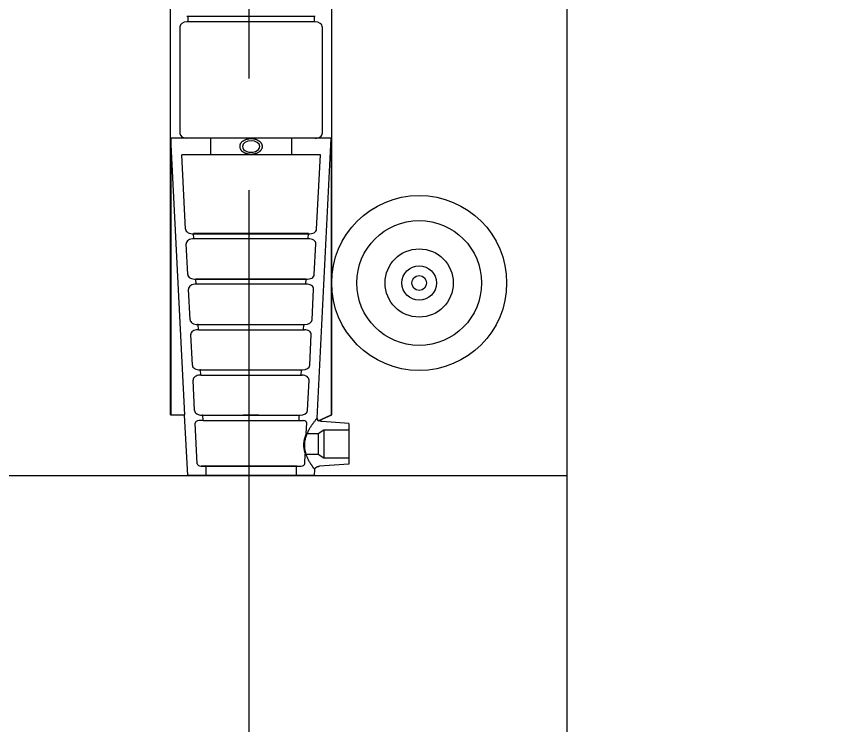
# Model space of a CAD drawing. Extents: x 641328 to 643024, y 298283 to 300065.
# Drawn here: x 641582.5 to 641589.75, y 299709.65 to 299715.82 of the extents above; entities that cross this region are included whole.
import ezdxf

# ---------------------------------------------------------------- set-up
doc = ezdxf.new("R2010")
doc.units = 0
doc.layers.add('2', color=7, linetype='Continuous')

msp = doc.modelspace()

# ---------------------------------------------------------------- linework, layer by layer
at = {"layer": '2'}
for p, q in [((641587.3002, 299649.8829), (641587.3002, 299732.3129)), ((641584.524, 299715.2808), (641584.524, 299723.0549)), ((641583.8377, 299712.3466), (641583.8377, 299717.8179)), ((641585.2447, 299712.3466), (641585.2447, 299716.9276)), ((641585.1002, 299715.8194), (641583.9822, 299715.8194)), ((641583.9893, 299715.8194), (641583.9893, 299715.7732)), ((641585.0932, 299715.8194), (641585.0932, 299715.7732)), ((641585.1002, 299715.7732), (641583.9822, 299715.7732)), ((641583.9194, 299715.7313), (641583.9194, 299714.8011)), ((641585.163, 299715.7313), (641585.163, 299714.8011)), ((641583.964, 299712.3466), (641583.8409, 299714.7593)), ((641583.8409, 299714.7593), (641583.8409, 299712.3466)), ((641584.4738, 299714.7593), (641583.8409, 299714.7593)), ((641584.6087, 299714.7593), (641584.4738, 299714.7593)), ((641585.2415, 299714.7593), (641584.6087, 299714.7593)), ((641585.1169, 299712.3177), (641585.2415, 299714.7593)), ((641585.2415, 299714.7593), (641585.2415, 299712.3466)), ((641585.1459, 299714.6152), (641583.9365, 299714.6152)), ((641583.9693, 299713.9656), (641583.9365, 299714.6152)), ((641585.1132, 299713.9656), (641585.1459, 299714.6152)), ((641584.524, 299653.4081), (641584.524, 299714.305)), ((641584.0298, 299713.9266), (641585.0527, 299713.9266)), ((641585.042, 299713.9272), (641584.0404, 299713.9272)), ((641584.0428, 299713.881), (641584.0404, 299713.9272)), ((641585.0397, 299713.881), (641585.042, 299713.9272)), ((641585.0463, 299713.8813), (641584.0361, 299713.8813)), ((641585.0397, 299713.881), (641584.0428, 299713.881)), ((641583.9892, 299713.5699), (641583.9756, 299713.8396)), ((641585.0932, 299713.5699), (641585.1068, 299713.8396)), ((641584.0497, 299713.5309), (641585.0327, 299713.5309)), ((641585.0221, 299713.5316), (641584.0604, 299713.5316)), ((641584.0627, 299713.4853), (641584.0604, 299713.5316)), ((641585.0197, 299713.4853), (641585.0221, 299713.5316)), ((641584.0091, 299713.1762), (641583.9956, 299713.4439)), ((641585.0264, 299713.4856), (641584.0561, 299713.4856)), ((641585.0197, 299713.4853), (641584.0627, 299713.4853)), ((641585.0734, 299713.1762), (641585.0869, 299713.4439)), ((641584.0718, 299713.1357), (641585.0106, 299713.1357)), ((641584.0803, 299713.1359), (641584.0739, 299713.1358)), ((641584.0803, 299713.1359), (641585.0021, 299713.1359)), ((641584.0827, 299713.0897), (641584.0803, 299713.1359)), ((641584.9998, 299713.0897), (641585.0021, 299713.1359)), ((641585.0021, 299713.1359), (641585.0085, 299713.1358)), ((641584.0827, 299713.0897), (641584.0763, 299713.0896)), ((641584.0827, 299713.0897), (641584.9998, 299713.0897)), ((641584.9998, 299713.0897), (641585.0062, 299713.0896)), ((641584.029, 299712.7802), (641584.0156, 299713.0463)), ((641585.0534, 299712.7802), (641585.0668, 299713.0463)), ((641584.0918, 299712.7398), (641584.9907, 299712.7398)), ((641584.1003, 299712.7399), (641584.0939, 299712.7398)), ((641584.1026, 299712.6937), (641584.0962, 299712.6936)), ((641584.1003, 299712.7399), (641584.9822, 299712.7399)), ((641584.1026, 299712.6937), (641584.1003, 299712.7399)), ((641584.1026, 299712.6937), (641584.9798, 299712.6937)), ((641584.9798, 299712.6937), (641584.9822, 299712.7399)), ((641584.9798, 299712.6937), (641584.9862, 299712.6936)), ((641584.9822, 299712.7399), (641584.9885, 299712.7398)), ((641584.049, 299712.3842), (641584.0356, 299712.6503)), ((641585.0335, 299712.3842), (641585.0469, 299712.6503)), ((641583.8377, 299712.3466), (641583.8409, 299712.3466)), ((641583.8409, 299712.3466), (641583.964, 299712.3466)), ((641583.9885, 299711.8179), (641583.9614, 299712.3466)), ((641584.1118, 299712.3438), (641584.9707, 299712.3438)), ((641584.1202, 299712.3439), (641584.1139, 299712.3438)), ((641584.1202, 299712.3439), (641584.9622, 299712.3439)), ((641584.1226, 299712.2977), (641584.1202, 299712.3439)), ((641584.4738, 299712.3466), (641584.6087, 299712.3466)), ((641584.9599, 299712.2977), (641584.9622, 299712.3439)), ((641584.9622, 299712.3439), (641584.9686, 299712.3438)), ((641585.1281, 299712.2959), (641585.2415, 299712.3466)), ((641585.1342, 299712.2974), (641585.2447, 299712.3466)), ((641585.2415, 299712.3466), (641585.2447, 299712.3466)), ((641584.0723, 299711.921), (641584.0545, 299712.2752)), ((641584.1226, 299712.2977), (641584.0848, 299712.2969)), ((641584.1226, 299712.2977), (641584.9599, 299712.2977)), ((641584.9599, 299712.2977), (641584.9976, 299712.2969)), ((641585.0234, 299712.1843), (641585.028, 299712.2752)), ((641585.3931, 299712.273), (641585.1621, 299712.2888)), ((641585.3931, 299712.273), (641585.3931, 299712.0949)), ((641585.0234, 299712.1843), (641585.1265, 299712.1843)), ((641585.1265, 299712.1843), (641585.1754, 299712.2169)), ((641585.1265, 299712.1843), (641585.1265, 299712.0949)), ((641585.1754, 299712.2169), (641585.3931, 299712.2169)), ((641585.1754, 299712.2169), (641585.1754, 299712.0949)), ((641585.1265, 299712.0949), (641585.1265, 299712.0055)), ((641585.1754, 299712.0949), (641585.1754, 299711.9729)), ((641585.3931, 299712.0949), (641585.3931, 299711.9168)), ((641585.0101, 299711.921), (641585.0144, 299712.0055)), ((641585.0144, 299712.0055), (641585.1265, 299712.0055)), ((641585.1265, 299712.0055), (641585.1754, 299711.9729)), ((641585.1754, 299711.9729), (641585.3931, 299711.9729)), ((641584.1037, 299711.9008), (641584.9787, 299711.9008)), ((641584.1425, 299711.9016), (641584.1048, 299711.9008)), ((641584.1425, 299711.9016), (641584.9399, 299711.9016)), ((641584.1468, 299711.9016), (641584.1468, 299711.8179)), ((641584.9357, 299711.9016), (641584.9357, 299711.8179)), ((641584.9399, 299711.9016), (641584.9777, 299711.9008)), ((641585.3931, 299711.9168), (641585.1389, 299711.8995)), ((641585.094, 299711.8179), (641585.0966, 299711.8693)), ((641578.0502, 299711.8179), (641587.3002, 299711.8179)), ((641585.094, 299711.8179), (641583.9885, 299711.8179))]:
    msp.add_line(p, q, dxfattribs=at)
for centre, radius in [((641582.6752, 299710.8074), 12.5), ((641586.0079, 299713.4968), 0.7631), ((641586.0079, 299713.4968), 0.5445), ((641586.0079, 299713.4968), 0.298), ((641586.0079, 299713.4968), 0.1503), ((641586.0079, 299713.4968), 0.0644)]:
    msp.add_circle(centre, radius, dxfattribs=at)
for centre, major_axis, start_param, end_param in [((641583.9822, 299715.7313), (-0.0628, 0), 4.712389, 6.283185), ((641585.1002, 299715.7313), (-0.0628, 0), 3.141593, 4.712389), ((641583.9822, 299714.8011), (-0.0628, 0), 0, 1.570796), ((641585.1002, 299714.8011), (-0.0628, 0), 1.570796, 3.141593), ((641584.5412, 299714.6872), (-0.0754, 0), 3.141593, 6.283185), ((641584.5412, 299714.6872), (-0.0754, 0), 0, 3.141593), ((641584.0298, 299713.967), (-0.0606, 0), 0.033586, 1.747611), ((641585.0527, 299713.967), (-0.0606, 0), 1.393982, 3.108006), ((641584.0361, 299713.8409), (-0.0606, 0), 4.602748, 6.316772), ((641585.0463, 299713.8409), (-0.0606, 0), 3.108006, 4.82203), ((641584.0497, 299713.5713), (-0.0606, 0), 0.033586, 1.747611), ((641585.0327, 299713.5713), (-0.0606, 0), 1.393982, 3.108006), ((641584.0561, 299713.4452), (-0.0606, 0), 4.602748, 6.316772), ((641585.0264, 299713.4452), (-0.0606, 0), 3.108006, 4.82203), ((641584.0718, 299713.1776), (-0.0628, 0), 0.033586, 1.604383), ((641585.0106, 299713.1776), (-0.0628, 0), 1.53721, 3.108006), ((641584.0784, 299713.0477), (-0.0628, 0), 4.745975, 6.316772), ((641585.0041, 299713.0477), (-0.0628, 0), 3.108006, 4.678803), ((641584.0918, 299712.7816), (-0.0628, 0), 0.033586, 1.604383), ((641584.9907, 299712.7816), (-0.0628, 0), 1.53721, 3.108006), ((641584.0983, 299712.6517), (-0.0628, 0), 4.745975, 6.316772), ((641584.9841, 299712.6517), (-0.0628, 0), 3.108006, 4.678803), ((641584.1118, 299712.3856), (-0.0628, 0), 0.033586, 1.604383), ((641584.9707, 299712.3856), (-0.0628, 0), 1.53721, 3.108006), ((641584.0859, 299712.276), (-0.0314, 0), 4.745975, 6.316772), ((641584.9966, 299712.276), (-0.0314, 0), 3.108006, 4.678803), ((641584.1037, 299711.9217), (-0.0314, 0), 0.033586, 1.604383), ((641584.9787, 299711.9217), (-0.0314, 0), 1.53721, 3.108006)]:
    msp.add_ellipse(centre, major_axis=major_axis, ratio=0.666667, start_param=start_param, end_param=end_param, dxfattribs=at)
for points, degree in [([(641584.1895, 299714.6152), (641584.1895, 299714.6632), (641584.1895, 299714.7112), (641584.1895, 299714.7593)], 2), ([(641584.6403, 299714.6872), (641584.6403, 299714.6894), (641584.6401, 299714.6916), (641584.6395, 299714.6959), (641584.639, 299714.6981), (641584.6372, 299714.7045), (641584.6353, 299714.7086), (641584.6304, 299714.7167), (641584.6273, 299714.7205), (641584.6202, 299714.7277), (641584.6161, 299714.7311), (641584.6069, 299714.7373), (641584.6019, 299714.7401), (641584.5912, 299714.7449), (641584.5855, 299714.747), (641584.5734, 299714.7504), (641584.5672, 299714.7516), (641584.5544, 299714.7534), (641584.5478, 299714.7538), (641584.5347, 299714.7538), (641584.5283, 299714.7534), (641584.5186, 299714.7521), (641584.5154, 299714.7515), (641584.5092, 299714.7503), (641584.5061, 299714.7495), (641584.4971, 299714.747), (641584.4914, 299714.7449), (641584.4805, 299714.7401), (641584.4755, 299714.7373), (641584.4664, 299714.7311), (641584.4623, 299714.7277), (641584.4551, 299714.7205), (641584.4521, 299714.7167), (641584.4471, 299714.7086), (641584.4453, 299714.7045), (641584.4428, 299714.696), (641584.4421, 299714.6916), (641584.4422, 299714.6872)], 3), ([(641584.893, 299714.7593), (641584.893, 299714.7112), (641584.893, 299714.6632), (641584.893, 299714.6152)], 2), ([(641584.4422, 299714.6872), (641584.4422, 299714.6829), (641584.4428, 299714.6786), (641584.4454, 299714.6701), (641584.4473, 299714.6659), (641584.4522, 299714.6579), (641584.4553, 299714.6541), (641584.4625, 299714.6468), (641584.4666, 299714.6435), (641584.4734, 299714.6389), (641584.4758, 299714.6375), (641584.4808, 299714.6347), (641584.4835, 299714.6334), (641584.4916, 299714.6298), (641584.4972, 299714.6277), (641584.5092, 299714.6244), (641584.5155, 299714.6231), (641584.5282, 299714.6214), (641584.5347, 299714.621), (641584.5477, 299714.621), (641584.5542, 299714.6214), (641584.5669, 299714.6231), (641584.5732, 299714.6244), (641584.5852, 299714.6277), (641584.5909, 299714.6298), (641584.6016, 299714.6346), (641584.6067, 299714.6374), (641584.6159, 299714.6435), (641584.6199, 299714.6468), (641584.6253, 299714.6523), (641584.627, 299714.6541), (641584.6301, 299714.658), (641584.6315, 299714.6599), (641584.6352, 299714.6659), (641584.6371, 299714.67), (641584.6396, 299714.6786), (641584.6403, 299714.6829), (641584.6403, 299714.6872)], 3), ([(641585.1145, 299712.3148), (641585.1131, 299712.3131), (641585.1115, 299712.3111), (641585.1077, 299712.3066), (641585.1057, 299712.304), (641585.0989, 299712.2955), (641585.0936, 299712.2888), (641585.0849, 299712.2772), (641585.0819, 299712.273), (641585.0757, 299712.2644), (641585.0726, 299712.2599), (641585.0662, 299712.2506), (641585.063, 299712.2457), (641585.0566, 299712.2355), (641585.0534, 299712.2303), (641585.0439, 299712.2139), (641585.0378, 299712.2024), (641585.0268, 299712.1783), (641585.0218, 299712.1655), (641585.0137, 299712.1394), (641585.0106, 299712.126), (641585.0069, 299712.0985), (641585.0062, 299712.0849), (641585.0071, 299712.0645), (641585.0077, 299712.0578), (641585.0095, 299712.0443), (641585.0107, 299712.0376), (641585.0151, 299712.018), (641585.0189, 299712.0055), (641585.0257, 299711.9874), (641585.0281, 299711.9815), (641585.0332, 299711.97), (641585.0358, 299711.9645), (641585.0439, 299711.9485), (641585.0495, 299711.9385), (641585.0578, 299711.9247), (641585.0606, 299711.9203), (641585.066, 299711.912), (641585.0686, 299711.908), (641585.0736, 299711.9007), (641585.076, 299711.8973), (641585.0804, 299711.8909), (641585.0826, 299711.888), (641585.0883, 299711.8801), (641585.0914, 299711.8761), (641585.0945, 299711.8721), (641585.0953, 299711.871), (641585.0964, 299711.8696), (641585.0966, 299711.8693), (641585.0966, 299711.8693)], 3), ([(641585.1169, 299712.3177), (641585.1167, 299712.3138), (641585.1176, 299712.3099), (641585.1205, 299712.3043), (641585.1217, 299712.3025), (641585.1245, 299712.2991), (641585.1262, 299712.2974), (641585.1281, 299712.2959)], 3), ([(641585.1281, 299712.2959), (641585.1262, 299712.2974), (641585.1245, 299712.299), (641585.1217, 299712.3025), (641585.1205, 299712.3043), (641585.1186, 299712.308), (641585.1179, 299712.3099), (641585.117, 299712.3138), (641585.1168, 299712.3157), (641585.1169, 299712.3177)], 3), ([(641585.1281, 299712.2959), (641585.132, 299712.2968), (641585.1341, 299712.2974), (641585.1342, 299712.2974), (641585.1342, 299712.2974), (641585.1342, 299712.2974)], 3), ([(641585.1342, 299712.2974), (641585.1342, 299712.2974), (641585.1336, 299712.2973), (641585.1316, 299712.2968), (641585.13, 299712.2964), (641585.1281, 299712.2959)], 3), ([(641585.1621, 299712.2888), (641585.1591, 299712.289), (641585.1562, 299712.2893), (641585.1534, 299712.2899), (641585.1506, 299712.2905), (641585.1478, 299712.2912), (641585.1452, 299712.2921), (641585.1426, 299712.293), (641585.1401, 299712.2941), (641585.1378, 299712.2953), (641585.1365, 299712.296), (641585.1353, 299712.2967), (641585.1342, 299712.2974)], 3), ([(641585.0234, 299712.1843), (641585.0234, 299712.1843), (641585.0231, 299712.1837), (641585.0221, 299712.1814), (641585.0213, 299712.1797), (641585.0193, 299712.1752), (641585.0181, 299712.1724), (641585.0155, 299712.1659), (641585.0141, 299712.1622), (641585.0119, 299712.156), (641585.0112, 299712.1538), (641585.0097, 299712.1493), (641585.009, 299712.147), (641585.0069, 299712.1398), (641585.0055, 299712.1347), (641585.0032, 299712.1238), (641585.0021, 299712.1182), (641585.001, 299712.1096), (641585.0006, 299712.1067), (641585.0001, 299712.1008), (641584.9998, 299712.0978), (641584.9997, 299712.0949)], 3), ([(641584.9997, 299712.0949), (641584.9994, 299712.089), (641584.9993, 299712.0832), (641584.9997, 299712.0717), (641585.0001, 299712.066), (641585.0014, 299712.0552), (641585.0022, 299712.0501), (641585.0041, 299712.0403), (641585.0051, 299712.0358), (641585.0067, 299712.0296), (641585.0072, 299712.0276), (641585.0082, 299712.0239), (641585.0088, 299712.0222), (641585.0102, 299712.0173), (641585.0112, 299712.0146), (641585.0127, 299712.0101), (641585.0133, 299712.0083), (641585.0142, 299712.0061), (641585.0144, 299712.0055), (641585.0144, 299712.0055)], 3), ([(641585.0966, 299711.8693), (641585.0967, 299711.8712), (641585.0971, 299711.873), (641585.0977, 299711.8749), (641585.0983, 299711.8767), (641585.0991, 299711.8785), (641585.1002, 299711.8802), (641585.1013, 299711.882), (641585.1026, 299711.8836), (641585.1041, 299711.8852), (641585.1056, 299711.8868), (641585.1074, 299711.8883), (641585.1093, 299711.8897), (641585.1112, 299711.891), (641585.1133, 299711.8923), (641585.1156, 299711.8934), (641585.1178, 299711.8945), (641585.1202, 299711.8955), (641585.1228, 299711.8963), (641585.1253, 299711.8972), (641585.1279, 299711.8979), (641585.1306, 299711.8984), (641585.1333, 299711.8989), (641585.1361, 299711.8993), (641585.1389, 299711.8995)], 3)]:
    msp.add_open_spline(points, degree=degree, dxfattribs=at)

doc.saveas('drawing.dxf')
